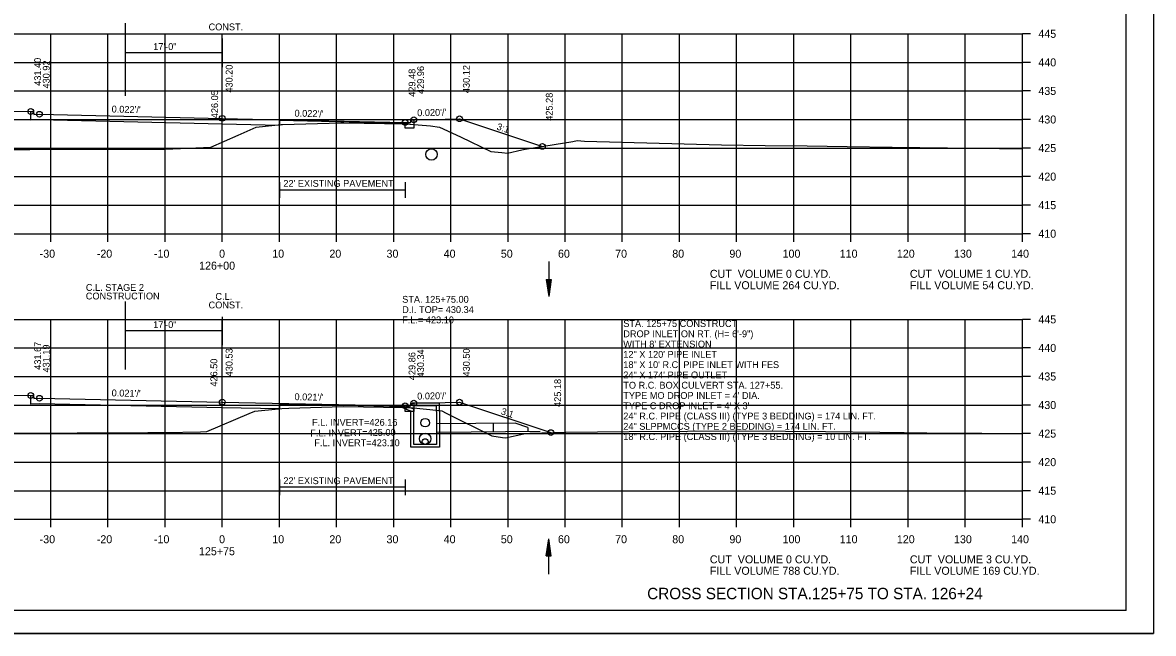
# Model space of a CAD drawing. Extents: x 1538688 to 1540766, y 656250 to 671912.
# Drawn here: x 1538823.2 to 1539021.1, y 659964.6 to 660071.6 of the extents above; entities that cross this region are included whole.
import ezdxf

# ---------------------------------------------------------------- set-up
doc = ezdxf.new("R2010")
doc.units = 0
for name, color, linetype in [('15', 7, 'Continuous'), ('18', 7, 'Continuous'), ('20', 7, 'Continuous'), ('22', 7, 'Continuous'), ('26', 7, 'Continuous'), ('39', 7, 'Continuous'), ('40', 7, 'Continuous'), ('41', 7, 'Continuous'), ('42', 7, 'Continuous'), ('7', 7, 'Continuous'), ('Borings', 7, 'Continuous'), ('Default', 7, 'Continuous'), ('Horizontal Alignment', 7, 'Continuous'), ('RipRap', 7, 'Continuous'), ('Wall Heights', 7, 'Continuous')]:
    doc.layers.add(name, color=color, linetype=linetype)

msp = doc.modelspace()

# ---------------------------------------------------------------- linework, layer by layer
at = {"layer": '15'}
for p, q in [((1538914.85, 660026.61), (1538915.3, 660023.61)), ((1538914.85, 660026.61), (1538915.75, 660026.61)), ((1538914.93, 660026.61), (1538915.3, 660024.11)), ((1538915, 660026.61), (1538915.3, 660024.62)), ((1538915.08, 660026.61), (1538915.3, 660025.12)), ((1538915.16, 660026.61), (1538915.3, 660025.63)), ((1538915.23, 660026.61), (1538915.3, 660026.13)), ((1538915.75, 660026.61), (1538915.3, 660023.61)), ((1538915.45, 660026.61), (1538915.3, 660025.63)), ((1538915.6, 660026.61), (1538915.3, 660024.62)), ((1538915.68, 660026.61), (1538915.3, 660024.11)), ((1538915.53, 660026.61), (1538915.3, 660025.12)), ((1538915.37, 660026.61), (1538915.3, 660026.13)), ((1538914.85, 659978.23), (1538915.3, 659981.23)), ((1538914.93, 659978.23), (1538915.3, 659980.73)), ((1538915.75, 659978.23), (1538915.3, 659981.23)), ((1538915.68, 659978.23), (1538915.3, 659980.73)), ((1538915, 659978.23), (1538915.3, 659980.21)), ((1538915.08, 659978.23), (1538915.3, 659979.71)), ((1538915.16, 659978.23), (1538915.3, 659979.2)), ((1538915.6, 659978.23), (1538915.3, 659980.21)), ((1538915.53, 659978.23), (1538915.3, 659979.71)), ((1538915.45, 659978.23), (1538915.3, 659979.2)), ((1538914.85, 659978.23), (1538915.75, 659978.23)), ((1538915.23, 659978.23), (1538915.3, 659978.7)), ((1538915.37, 659978.23), (1538915.3, 659978.7))]:
    msp.add_line(p, q, dxfattribs=at)
at = {"layer": '18'}
for points in [[(1538816.85, 660049.36), (1538824.53, 660049.39), (1538845.44, 660049.45), (1538847.5, 660049.46), (1538848.16, 660049.41), (1538853.57, 660049.69), (1538856.15, 660049.79), (1538860.94, 660051.88), (1538864.13, 660053.27), (1538868.49, 660053.75), (1538868.69, 660053.77), (1538878.94, 660054.02), (1538879.43, 660054.02), (1538890.15, 660053.86), (1538890.71, 660053.85), (1538891.02, 660053.84), (1538894.59, 660053.51), (1538896.21, 660053.28), (1538899.88, 660051.57), (1538905.16, 660049.03), (1538907.1, 660048.84), (1538908.07, 660048.75), (1538910.62, 660049.3), (1538911.19, 660049.43), (1538919.51, 660050.76), (1538920.3, 660050.95), (1538921.54, 660050.84), (1538945.52, 660050.17), (1538953.17, 660050.08), (1538960.52, 660049.99), (1538967.53, 660049.9), (1538975.42, 660049.8), (1538985.1, 660049.68), (1538990.16, 660049.62), (1538998.18, 660049.51)], [(1538820.4, 659999.69), (1538845.13, 659999.81), (1538848.1, 659999.83), (1538854.37, 659999.94), (1538855.46, 659999.97), (1538862.87, 660003.13), (1538863.86, 660003.58), (1538868.04, 660003.99), (1538868.6, 660004.03), (1538869.84, 660004.09), (1538879.34, 660004.4), (1538889.94, 660004.19), (1538891.04, 660004.17), (1538896.21, 660003.65), (1538896.62, 660003.61), (1538897.38, 660003.21), (1538905.37, 659999.21), (1538907.24, 659998.97), (1538907.74, 659998.89), (1538910.95, 659999.58), (1538911.33, 659999.66), (1538911.97, 659999.69), (1538918.3, 659999.89), (1538929.37, 659999.98), (1538949.79, 660000.09), (1538956.76, 660000.04), (1538963.74, 659999.97), (1538973.26, 659999.9), (1538977.49, 659999.84), (1538981.46, 659999.79), (1538991.1, 659999.71), (1538995.59, 659999.65), (1538998.18, 659999.63)]]:
    msp.add_lwpolyline(points, dxfattribs=at)
at = {"layer": '20'}
for points in [[(1538797.55, 660049.81), (1538816.67, 660056.19), (1538821.67, 660056.09), (1538824.67, 660056.03), (1538825.17, 660056.03), (1538825.18, 660055.53), (1538826.18, 660055.55), (1538858.18, 660054.83), (1538890.18, 660054.11), (1538891.18, 660054.09), (1538891.19, 660054.59), (1538891.69, 660054.59), (1538894.69, 660054.65), (1538899.69, 660054.75), (1538914.2, 660049.91)], [(1538797.79, 660000.17), (1538816.67, 660006.46), (1538821.67, 660006.36), (1538824.67, 660006.3), (1538825.17, 660006.3), (1538825.18, 660005.8), (1538826.18, 660005.82), (1538858.18, 660005.15), (1538890.18, 660004.49), (1538891.18, 660004.47), (1538891.19, 660004.97), (1538891.69, 660004.97), (1538894.69, 660005.03), (1538899.69, 660005.13), (1538915.67, 659999.8)]]:
    msp.add_lwpolyline(points, dxfattribs=at)
at = {"layer": '22'}
for p, q in [((1538718.18, 660069.63), (1538998.18, 660069.63)), ((1538828.18, 660034.63), (1538828.18, 660069.63)), ((1538838.18, 660034.63), (1538838.18, 660069.63)), ((1538848.18, 660034.63), (1538848.18, 660069.63)), ((1538858.18, 660034.63), (1538858.18, 660069.63)), ((1538868.18, 660034.63), (1538868.18, 660069.63)), ((1538878.18, 660034.63), (1538878.18, 660069.63)), ((1538888.18, 660034.63), (1538888.18, 660069.63)), ((1538898.18, 660034.63), (1538898.18, 660069.63)), ((1538908.18, 660034.63), (1538908.18, 660069.63)), ((1538918.18, 660034.63), (1538918.18, 660069.63)), ((1538928.18, 660034.63), (1538928.18, 660069.63)), ((1538938.18, 660034.63), (1538938.18, 660069.63)), ((1538948.18, 660034.63), (1538948.18, 660069.63)), ((1538958.18, 660034.63), (1538958.18, 660069.63)), ((1538968.18, 660034.63), (1538968.18, 660069.63)), ((1538978.18, 660034.63), (1538978.18, 660069.63)), ((1538988.18, 660034.63), (1538988.18, 660069.63)), ((1538998.18, 660034.63), (1538998.18, 660069.63)), ((1538718.18, 660064.63), (1538998.18, 660064.63)), ((1538718.18, 660059.63), (1538998.18, 660059.63)), ((1538718.18, 660054.63), (1538998.18, 660054.63)), ((1538718.18, 660049.63), (1538998.18, 660049.63)), ((1538718.18, 660044.63), (1538998.18, 660044.63)), ((1538718.18, 660039.63), (1538998.18, 660039.63)), ((1538718.18, 660034.63), (1538998.18, 660034.63)), ((1538718.18, 660019.63), (1538998.18, 660019.63)), ((1538828.18, 659984.63), (1538828.18, 660019.63)), ((1538838.18, 659984.63), (1538838.18, 660019.63)), ((1538848.18, 659984.63), (1538848.18, 660019.63)), ((1538858.18, 659984.63), (1538858.18, 660019.63)), ((1538868.18, 659984.63), (1538868.18, 660019.63)), ((1538878.18, 659984.63), (1538878.18, 660019.63)), ((1538888.18, 659984.63), (1538888.18, 660019.63)), ((1538898.18, 659984.63), (1538898.18, 660019.63)), ((1538908.18, 659984.63), (1538908.18, 660019.63)), ((1538918.18, 659984.63), (1538918.18, 660019.63)), ((1538928.18, 659984.63), (1538928.18, 660019.63)), ((1538938.18, 659984.63), (1538938.18, 660019.63)), ((1538948.18, 659984.63), (1538948.18, 660019.63)), ((1538958.18, 659984.63), (1538958.18, 660019.63)), ((1538968.18, 659984.63), (1538968.18, 660019.63)), ((1538978.18, 659984.63), (1538978.18, 660019.63)), ((1538988.18, 659984.63), (1538988.18, 660019.63)), ((1538998.18, 659984.63), (1538998.18, 660019.63)), ((1538718.18, 660014.63), (1538998.18, 660014.63)), ((1538718.18, 660009.63), (1538998.18, 660009.63)), ((1538718.18, 660004.63), (1538998.18, 660004.63)), ((1538718.18, 659999.63), (1538998.18, 659999.63)), ((1538718.18, 659994.63), (1538998.18, 659994.63)), ((1538718.18, 659989.63), (1538998.18, 659989.63)), ((1538718.18, 659984.63), (1538998.18, 659984.63))]:
    msp.add_line(p, q, dxfattribs=at)
at = {"layer": '26'}
msp.add_line((1538687.78, 659964.65), (1539021.11, 659964.65), dxfattribs=at)
msp.add_lwpolyline([(1538687.77, 660177.98), (1539021.11, 660177.98), (1539021.11, 659964.64), (1538687.77, 659964.64)], close=True, dxfattribs=at)
for centre in [(1538824.67, 660056.03), (1538826.18, 660055.55), (1538858.18, 660054.83), (1538890.18, 660054.11), (1538891.69, 660054.59), (1538899.69, 660054.75), (1538914.2, 660049.91), (1538824.67, 660006.3), (1538826.18, 660005.82), (1538858.18, 660005.15), (1538890.18, 660004.49), (1538891.69, 660004.97), (1538899.69, 660005.13), (1538915.67, 659999.8)]:
    msp.add_circle(centre, 0.5, dxfattribs=at)
at = {"layer": '39'}
for p, q in [((1538915.3, 660029.79), (1538915.3, 660023.61)), ((1538890.18, 660004.49), (1538891.68, 660003.97)), ((1538891.34, 660004.81), (1538891.43, 660004.97)), ((1538891.34, 660004.81), (1538891.68, 660004.47)), ((1538896.18, 660004.97), (1538891.43, 660004.97)), ((1538895.68, 660004.47), (1538891.68, 660004.47)), ((1538895.68, 660003.47), (1538895.68, 660004.47)), ((1538896.18, 660003.47), (1538896.18, 660004.97)), ((1538890.18, 660003.96), (1538891.18, 660003.62)), ((1538891.18, 660003.47), (1538891.18, 660003.62)), ((1538891.68, 660003.47), (1538891.68, 660003.97)), ((1538905.58, 660001.46), (1538905.58, 659999.96)), ((1538911.66, 660000.71), (1538911.66, 659999.96)), ((1538913.78, 660000), (1538895.68, 659999.82)), ((1538915.3, 659975.04), (1538915.3, 659981.23))]:
    msp.add_line(p, q, dxfattribs=at)
for points in [[(1538890.18, 660003.96), (1538890.18, 660004.49)], [(1538896.18, 660003.47), (1538896.18, 659997.23), (1538893.68, 659997.23), (1538891.18, 659997.23), (1538891.18, 660003.47)], [(1538895.68, 660003.47), (1538895.68, 659997.73), (1538893.68, 659997.73), (1538891.68, 659997.73), (1538891.68, 660003.47)], [(1538911.66, 660000.71), (1538909.41, 660001.46), (1538895.68, 660001.32)]]:
    msp.add_lwpolyline(points, dxfattribs=at)
for centre, radius in [((1538894.79, 660048.51), 1), ((1538893.68, 660001.54), 0.75), ((1538893.68, 659998.73), 1), ((1538893.68, 659998.23), 0.5)]:
    msp.add_circle(centre, radius, dxfattribs=at)
at = {"layer": '7'}
for p, q in [((1538868.17, 660043.65), (1538868.17, 660040.9)), ((1538890.17, 660042.28), (1538868.17, 660042.28)), ((1538890.17, 660043.65), (1538890.17, 660040.9)), ((1538868.17, 659991.6), (1538868.17, 659988.85)), ((1538890.17, 659991.6), (1538890.17, 659988.85)), ((1538890.17, 659990.22), (1538868.17, 659990.22))]:
    msp.add_line(p, q, dxfattribs=at)
at = {"layer": 'Borings'}
for p, q in [((1538998.18, 660034.63), (1538998.18, 660069.63)), ((1538999.58, 660069.63), (1538998.18, 660069.63)), ((1538999.58, 660064.63), (1538998.18, 660064.63)), ((1538999.58, 660059.63), (1538998.18, 660059.63)), ((1538999.58, 660054.63), (1538998.18, 660054.63)), ((1538999.58, 660049.63), (1538998.18, 660049.63)), ((1538999.58, 660044.63), (1538998.18, 660044.63)), ((1538999.58, 660039.63), (1538998.18, 660039.63)), ((1538718.18, 660034.63), (1538998.18, 660034.63)), ((1538828.18, 660033.23), (1538828.18, 660034.63)), ((1538838.18, 660033.23), (1538838.18, 660034.63)), ((1538848.18, 660033.23), (1538848.18, 660034.63)), ((1538858.18, 660033.23), (1538858.18, 660034.63)), ((1538868.18, 660033.23), (1538868.18, 660034.63)), ((1538878.18, 660033.23), (1538878.18, 660034.63)), ((1538888.18, 660033.23), (1538888.18, 660034.63)), ((1538898.18, 660033.23), (1538898.18, 660034.63)), ((1538908.18, 660033.23), (1538908.18, 660034.63)), ((1538918.18, 660033.23), (1538918.18, 660034.63)), ((1538928.18, 660033.23), (1538928.18, 660034.63)), ((1538938.18, 660033.23), (1538938.18, 660034.63)), ((1538948.18, 660033.23), (1538948.18, 660034.63)), ((1538958.18, 660033.23), (1538958.18, 660034.63)), ((1538968.18, 660033.23), (1538968.18, 660034.63)), ((1538978.18, 660033.23), (1538978.18, 660034.63)), ((1538988.18, 660033.23), (1538988.18, 660034.63)), ((1538998.18, 660033.23), (1538998.18, 660034.63)), ((1538999.58, 660034.63), (1538998.18, 660034.63)), ((1538998.18, 659984.63), (1538998.18, 660019.63)), ((1538999.58, 660019.63), (1538998.18, 660019.63)), ((1538999.58, 660014.63), (1538998.18, 660014.63)), ((1538999.58, 660009.63), (1538998.18, 660009.63)), ((1538999.58, 660004.63), (1538998.18, 660004.63)), ((1538999.58, 659999.63), (1538998.18, 659999.63)), ((1538999.58, 659994.63), (1538998.18, 659994.63)), ((1538999.58, 659989.63), (1538998.18, 659989.63)), ((1538718.18, 659984.63), (1538998.18, 659984.63)), ((1538828.18, 659983.23), (1538828.18, 659984.63)), ((1538838.18, 659983.23), (1538838.18, 659984.63)), ((1538848.18, 659983.23), (1538848.18, 659984.63)), ((1538858.18, 659983.23), (1538858.18, 659984.63)), ((1538868.18, 659983.23), (1538868.18, 659984.63)), ((1538878.18, 659983.23), (1538878.18, 659984.63)), ((1538888.18, 659983.23), (1538888.18, 659984.63)), ((1538898.18, 659983.23), (1538898.18, 659984.63)), ((1538908.18, 659983.23), (1538908.18, 659984.63)), ((1538918.18, 659983.23), (1538918.18, 659984.63)), ((1538928.18, 659983.23), (1538928.18, 659984.63)), ((1538938.18, 659983.23), (1538938.18, 659984.63)), ((1538948.18, 659983.23), (1538948.18, 659984.63)), ((1538958.18, 659983.23), (1538958.18, 659984.63)), ((1538968.18, 659983.23), (1538968.18, 659984.63)), ((1538978.18, 659983.23), (1538978.18, 659984.63)), ((1538988.18, 659983.23), (1538988.18, 659984.63)), ((1538998.18, 659983.23), (1538998.18, 659984.63)), ((1538999.58, 659984.63), (1538998.18, 659984.63))]:
    msp.add_line(p, q, dxfattribs=at)
at = {"layer": 'Default'}
for p, q in [((1538841.17, 660071.47), (1538841.17, 660058.77)), ((1538858.18, 660068.79), (1538858.18, 660063.79)), ((1538858.18, 660066.29), (1538841.17, 660066.29)), ((1538841.17, 660022.78), (1538841.17, 660010.83)), ((1538858.18, 660020.1), (1538858.18, 660015.1)), ((1538858.18, 660017.6), (1538841.17, 660017.6))]:
    msp.add_line(p, q, dxfattribs=at)
at = {"layer": 'RipRap'}
for q in [(1539016.36, 660174.09), (1538700.18, 659968.63)]:
    msp.add_line((1539016.36, 659968.63), q, dxfattribs=at)
at = {"layer": 'Wall Heights'}
for points in [[(1538891.69, 660054.59), (1538891.69, 660053.09), (1538890.18, 660053.11), (1538890.18, 660053.11), (1538890.18, 660053.94), (1538868.18, 660054.44), (1538868.18, 660053.6), (1538858.18, 660053.83), (1538826.18, 660054.55), (1538824.67, 660054.53), (1538824.67, 660056.03)], [(1538891.69, 660004.97), (1538891.69, 660003.47), (1538890.18, 660003.49), (1538890.18, 660003.49), (1538890.18, 660004.32), (1538868.18, 660004.78), (1538868.18, 660003.95), (1538858.18, 660004.15), (1538826.18, 660004.82), (1538824.67, 660004.8), (1538824.67, 660006.3)]]:
    msp.add_lwpolyline(points, dxfattribs=at)

# ---------------------------------------------------------------- texts
at = {"layer": '15'}
msp.add_text('CROSS SECTION STA.125+75 TO STA. 126+24', height=2, dxfattribs=at).set_placement((1538932.53, 659970.63))
at = {"layer": '40'}
for s, p in [('STA. 125+75.00', (1538889.66, 660022.54)), ('D.I. TOP= 430.34', (1538889.66, 660020.74)), ('F.L.= 423.10', (1538889.66, 660018.94)), ('STA. 125+75 CONSTRUCT', (1538928.35, 660018.3)), ('DROP INLET ON RT. (H= 6\'-9") ', (1538928.35, 660016.5)), ("WITH 8' EXTENSION", (1538928.35, 660014.7)), ('12" X 120\' PIPE INLET ', (1538928.35, 660012.9)), ('24" X 174\' PIPE OUTLET', (1538928.35, 660009.3)), ('18" X 10\' R.C. PIPE INLET WITH FES', (1538928.35, 660011.1)), ('TO R.C. BOX CULVERT STA. 127+55.', (1538928.35, 660007.5)), ("TYPE MO DROP INLET = 4' DIA.", (1538928.35, 660005.7)), ("TYPE C DROP INLET = 4' X 3'", (1538928.35, 660003.9)), ('24" R.C. PIPE (CLASS III) (TYPE 3 BEDDING) = 174 LIN. FT.', (1538928.35, 660002.1)), ('F.L. INVERT=426.16', (1538873.89, 660001)), ('24" SLPPMCCS (TYPE 2 BEDDING) = 174 LIN. FT.', (1538928.35, 660000.3)), ('F.L. INVERT=423.10', (1538874.28, 659997.42)), ('18" R.C. PIPE (CLASS III) (TYPE 3 BEDDING) = 10 LIN. FT.', (1538928.35, 659998.5))]:
    msp.add_text(s, height=1.2, dxfattribs=at).set_placement(p)
msp.add_text('F.L. INVERT=425.00', height=1.2, rotation=0.5729, dxfattribs=at).set_placement((1538873.58, 659999.11))
at = {"layer": '41'}
for s, p in [('431.40', (1538826.47, 660060.53)), ('430.92', (1538827.98, 660060.05)), ('430.20', (1538859.98, 660059.33)), ('429.96', (1538893.49, 660059.09)), ('430.12', (1538901.49, 660059.25)), ('429.48', (1538891.98, 660058.61)), ('426.05', (1538857.45, 660054.85)), ('425.28', (1538916, 660054.41)), ('431.67', (1538826.47, 660010.8)), ('431.19', (1538827.98, 660010.32)), ('430.53', (1538859.98, 660009.65)), ('430.34', (1538893.49, 660009.47)), ('430.50', (1538901.49, 660009.63)), ('426.50', (1538857.31, 660007.85)), ('429.86', (1538891.98, 660008.99)), ('425.18', (1538917.47, 660004.3))]:
    msp.add_text(s, height=1.2, rotation=90, dxfattribs=at).set_placement(p)
at = {"layer": '42'}
for s, rotation, p in [("0.022'/'", 358.7127, (1538838.81, 660055.86)), ("0.022'/'", 358.7127, (1538870.81, 660055.14)), ("0.020'/'", 1.1458, (1538892.3, 660055.2)), ('3:1', 341.5651, (1538906.1, 660052.9)), ("0.021'/'", 358.8134, (1538838.81, 660006.16)), ("0.021'/'", 358.8135, (1538870.81, 660005.49)), ("0.020'/'", 1.1458, (1538892.3, 660005.58)), ('3:1', 341.5651, (1538906.84, 660003.04))]:
    msp.add_text(s, height=1.2, rotation=rotation, dxfattribs=at).set_placement(p)
at = {"layer": '7'}
for p in [(1538868.87, 660042.84), (1538868.87, 659990.78)]:
    msp.add_text("22' EXISTING PAVEMENT", height=1.2, dxfattribs=at).set_placement(p)
at = {"layer": 'Default'}
for s, p in [('CONST.', (1538855.78, 660070.24)), ('17\'-0"', (1538846.09, 660066.8)), ('CONSTRUCTION', (1538834.3, 660023.12)), ('C.L. STAGE 2', (1538834.31, 660024.62)), ('C.L.', (1538856.98, 660023.05)), ('CONST.', (1538855.78, 660021.55)), ('17\'-0"', (1538846.09, 660018.11))]:
    msp.add_text(s, height=1.2, dxfattribs=at).set_placement(p)
at = {"layer": 'Horizontal Alignment'}
for s, p in [('445', (1539000.98, 660068.93)), ('440', (1539000.98, 660063.93)), ('435', (1539000.98, 660058.93)), ('430', (1539000.98, 660053.93)), ('425', (1539000.98, 660048.93)), ('420', (1539000.98, 660043.93)), ('415', (1539000.98, 660038.93)), ('410', (1539000.98, 660033.93)), ('-30', (1538826.22, 660030.43)), ('-20', (1538836.22, 660030.43)), ('-10', (1538846.22, 660030.43)), ('0', (1538857.62, 660030.43)), ('10', (1538866.92, 660030.43)), ('20', (1538876.92, 660030.43)), ('30', (1538886.92, 660030.43)), ('40', (1538896.92, 660030.43)), ('50', (1538906.92, 660030.43)), ('60', (1538916.92, 660030.43)), ('70', (1538926.92, 660030.43)), ('80', (1538936.92, 660030.43)), ('90', (1538946.92, 660030.43)), ('100', (1538956.22, 660030.43)), ('110', (1538966.22, 660030.43)), ('120', (1538976.22, 660030.43)), ('130', (1538986.22, 660030.43)), ('140', (1538996.22, 660030.43)), ('126+00', (1538854.12, 660028.33)), ('CUT  VOLUME 0 CU.YD.', (1538943.5, 660026.91)), ('CUT  VOLUME 1 CU.YD.', (1538978.5, 660026.91)), ('FILL VOLUME 264 CU.YD.', (1538943.5, 660024.91)), ('FILL VOLUME 54 CU.YD.', (1538978.5, 660024.91)), ('445', (1539000.98, 660018.93)), ('440', (1539000.98, 660013.93)), ('435', (1539000.98, 660008.93)), ('430', (1539000.98, 660003.93)), ('425', (1539000.98, 659998.93)), ('420', (1539000.98, 659993.93)), ('415', (1539000.98, 659988.93)), ('410', (1539000.98, 659983.93)), ('-30', (1538826.22, 659980.43)), ('-20', (1538836.22, 659980.43)), ('-10', (1538846.22, 659980.43)), ('0', (1538857.62, 659980.43)), ('10', (1538866.92, 659980.43)), ('20', (1538876.92, 659980.43)), ('30', (1538886.92, 659980.43)), ('40', (1538896.92, 659980.43)), ('50', (1538906.92, 659980.43)), ('60', (1538916.92, 659980.43)), ('70', (1538926.92, 659980.43)), ('80', (1538936.92, 659980.43)), ('90', (1538946.92, 659980.43)), ('100', (1538956.22, 659980.43)), ('110', (1538966.22, 659980.43)), ('120', (1538976.22, 659980.43)), ('130', (1538986.22, 659980.43)), ('140', (1538996.22, 659980.43)), ('125+75', (1538854.1, 659978.33)), ('CUT  VOLUME 0 CU.YD.', (1538943.5, 659976.91)), ('CUT  VOLUME 3 CU.YD.', (1538978.5, 659976.91)), ('FILL VOLUME 788 CU.YD.', (1538943.5, 659974.91)), ('FILL VOLUME 169 CU.YD.', (1538978.5, 659974.91))]:
    msp.add_text(s, height=1.4, dxfattribs=at).set_placement(p)

doc.saveas('drawing.dxf')
